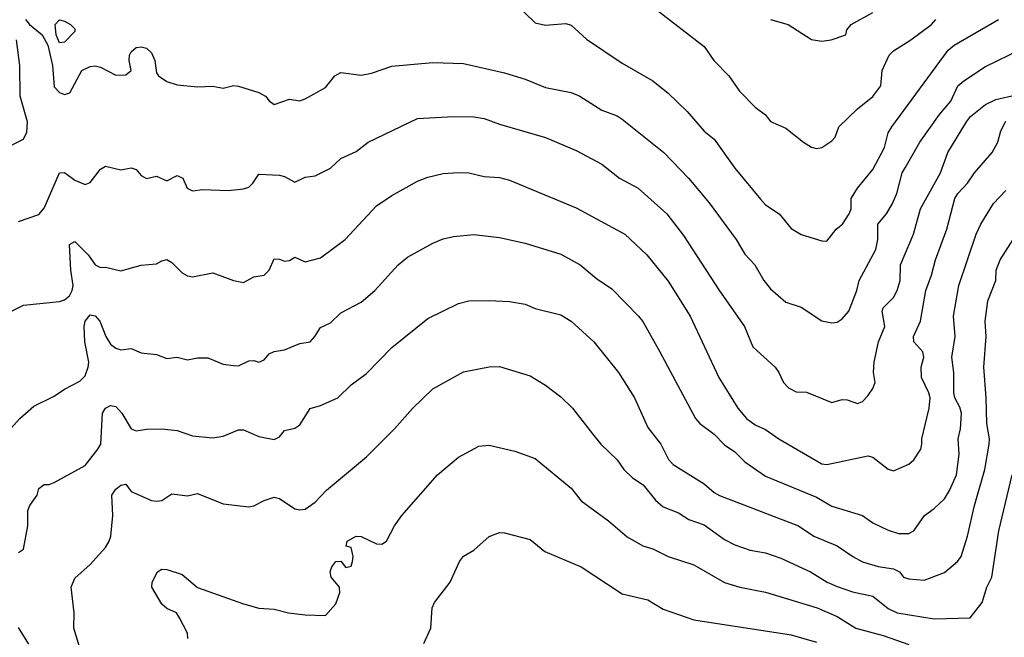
# Model space of a CAD drawing. Header units: metres. Extents: x -46681 to -43747, y -240911 to -237677.
# Tile 751 of 1056: x -46048 to -45952, y -237863 to -237803. Entities that reach past the tile are written whole.
import ezdxf

# ---------------------------------------------------------------- set-up
doc = ezdxf.new("R2010")
doc.units = ezdxf.units.M
doc.layers.add('CONTOUR_INDEX', color=1, linetype='Continuous')
doc.layers.add('CONTOUR_INTER', color=3, linetype='Continuous')

msp = doc.modelspace()

# ---------------------------------------------------------------- linework, layer by layer
at = {"layer": 'CONTOUR_INDEX'}
for points, elevation in [([(-45975.095, -237803.02), (-45973.365, -237803.52), (-45971.095, -237804.964), (-45970.095, -237805.137), (-45969.185, -237805.02), (-45967.744, -237804.52), (-45967.643, -237804.02), (-45967.222, -237803.52), (-45965.095, -237802.349)], 90), ([(-46050.217, -237832.02), (-46048.095, -237830.957), (-46044.595, -237830.578), (-46044.095, -237830.439), (-46043.625, -237830.02), (-46043.34, -237829.52), (-46043.253, -237829.02), (-46043.486, -237827.52), (-46043.599, -237825.02), (-46043.095, -237824.727), (-46041.772, -237826.02), (-46041.095, -237826.993), (-46040.595, -237827.26), (-46040.095, -237827.22), (-46038.595, -237827.577), (-46036.595, -237827.036), (-46035.095, -237826.902), (-46034.595, -237826.599), (-46034.095, -237826.484), (-46033.595, -237826.77), (-46032.595, -237827.79), (-46032.095, -237828.09), (-46031.595, -237828.161), (-46029.595, -237827.773), (-46027.595, -237828.533), (-46026.595, -237828.732), (-46025.595, -237828.186), (-46024.595, -237828.009), (-46024.095, -237827.527), (-46023.595, -237826.424), (-46023.095, -237826.434), (-46022.595, -237826.652), (-46022.095, -237826.58), (-46021.595, -237826.265), (-46020.595, -237826.701), (-46019.095, -237826.33), (-46016.657, -237824.52), (-46013.595, -237821.234), (-46012.095, -237820.24), (-46009.595, -237818.839), (-46008.595, -237818.448), (-46007.095, -237818.061), (-46005.595, -237817.965), (-46004.595, -237818.009), (-46003.095, -237818.381), (-46001.595, -237818.482), (-46000.595, -237818.729), (-45994.095, -237821.42), (-45989.335, -237824.02), (-45987.176, -237826.02), (-45985.095, -237828.586), (-45982.941, -237832.02), (-45980.144, -237838.02), (-45978.293, -237841.02), (-45977.448, -237842.02), (-45976.595, -237842.632), (-45975.595, -237843.085), (-45974.28, -237844.02), (-45970.095, -237846.458), (-45969.595, -237846.531), (-45965.595, -237845.678), (-45965.095, -237845.818), (-45963.595, -237846.99), (-45963.095, -237847.151), (-45961.595, -237846.499), (-45961.095, -237846.081), (-45960.415, -237845.02), (-45960.302, -237844.52), (-45960.302, -237844.02), (-45959.595, -237841.006), (-45959.5, -237840.02), (-45959.618, -237839.52), (-45960.334, -237838.02), (-45960.378, -237837.02), (-45960.118, -237836.02), (-45960.207, -237835.52), (-45961.091, -237834.52), (-45961.114, -237834.02), (-45960.456, -237832.52), (-45959.929, -237829.52), (-45959.363, -237828.02), (-45958.985, -237826.52), (-45957.86, -237823.52), (-45957.074, -237820.52), (-45956.783, -237820.02), (-45955.835, -237819.02), (-45955.161, -237818.02), (-45953.452, -237816.02), (-45952.875, -237815.02), (-45952.595, -237813.909), (-45952.095, -237812.953)], 95), ([(-46008.984, -237864.02), (-46008.307, -237862.52), (-46008.181, -237860.52), (-46007.938, -237860.02), (-46006.395, -237858.02), (-46005.484, -237856.02), (-46005.095, -237855.497), (-46004.095, -237854.91), (-46002.595, -237853.565), (-46001.595, -237853.172), (-46001.095, -237853.191), (-45998.595, -237853.867), (-45997.16, -237855.02), (-45993.595, -237856.526), (-45989.595, -237859.165), (-45987.095, -237859.753), (-45985.595, -237860.672), (-45982.595, -237861.7), (-45973.095, -237863.176), (-45970.595, -237863.899)], 100)]:
    msp.add_lwpolyline(points, dxfattribs=dict(at, elevation=elevation))
at = {"layer": 'CONTOUR_INTER'}
for points, elevation in [([(-46000.095, -237801.424), (-45998.095, -237803.341), (-45997.095, -237803.574), (-45995.095, -237803.414), (-45994.595, -237803.579), (-45993.095, -237804.951), (-45989.595, -237807.285), (-45986.597, -237809.02), (-45985.095, -237810.218), (-45983.25, -237812.02), (-45981.595, -237813.925), (-45980.595, -237814.706), (-45978.595, -237817.541), (-45976.095, -237820.59), (-45975.595, -237821.145), (-45974.259, -237822.02), (-45973.095, -237823.466), (-45972.095, -237824.038), (-45970.095, -237824.671), (-45969.595, -237824.677), (-45968.687, -237823.52), (-45968.08, -237823.02), (-45967.401, -237822.02), (-45967.217, -237821.52), (-45967.203, -237820.52), (-45966.605, -237819.52), (-45965.095, -237817.688), (-45963.949, -237815.52), (-45963.595, -237814.116), (-45963.25, -237813.52), (-45957.739, -237806.02), (-45957.148, -237805.52), (-45952.806, -237803.02)], 92), ([(-45986.309, -237802.02), (-45981.595, -237805.647), (-45980.645, -237807.02), (-45979.165, -237808.52), (-45978.146, -237810.02), (-45976.595, -237811.606), (-45975.595, -237812.348), (-45975.095, -237812.999), (-45973.595, -237813.638), (-45971.877, -237815.02), (-45971.095, -237815.491), (-45970.595, -237815.643), (-45970.095, -237815.541), (-45969.095, -237814.891), (-45968.768, -237814.52), (-45968.422, -237813.52), (-45966.595, -237811.75), (-45965.095, -237810.537), (-45964.333, -237809.52), (-45964.2, -237808.02), (-45963.501, -237806.52), (-45963.095, -237806.082), (-45961.391, -237805.02), (-45959.358, -237803.52), (-45958.943, -237803.02)], 91), ([(-46047.909, -237803.02), (-46047.521, -237803.52), (-46046.28, -237804.52), (-46045.719, -237805.52), (-46045.273, -237807.52), (-46045.095, -237809.593), (-46044.595, -237810.166), (-46044.095, -237810.359), (-46043.595, -237810.196), (-46042.405, -237808.02), (-46041.595, -237807.608), (-46041.095, -237807.55), (-46040.595, -237807.683), (-46039.095, -237808.465), (-46038.095, -237808.418), (-46037.582, -237808.02), (-46037.773, -237807.02), (-46037.749, -237806.52), (-46037.595, -237806.191), (-46037.095, -237805.753), (-46036.595, -237805.686), (-46036.095, -237805.816), (-46035.595, -237806.276), (-46035.278, -237807.02), (-46035.095, -237808.233), (-46034.922, -237808.52), (-46034.095, -237809.087), (-46033.095, -237809.402), (-46031.095, -237809.603), (-46029.595, -237809.546), (-46028.595, -237809.742), (-46027.595, -237809.465), (-46027.095, -237809.528), (-46025.095, -237810.146), (-46024.459, -237810.52), (-46024.095, -237810.982), (-46023.595, -237811.323), (-46022.095, -237810.808), (-46021.095, -237810.977), (-46020.595, -237810.791), (-46018.595, -237809.665), (-46017.68, -237808.52), (-46017.095, -237808.219), (-46015.095, -237808.471), (-46014.095, -237808.266), (-46012.095, -237807.573), (-46008.095, -237807.238), (-46005.095, -237807.315), (-46001.095, -237808.234), (-45999.095, -237808.867), (-45997.095, -237809.682), (-45994.595, -237810.168), (-45993.733, -237810.52), (-45991.595, -237811.872), (-45990.095, -237812.439), (-45989.595, -237812.761), (-45985.521, -237816.02), (-45983.121, -237818.52), (-45981.095, -237820.94), (-45978.455, -237824.52), (-45977.595, -237825.962), (-45976.642, -237827.02), (-45975.762, -237828.52), (-45975.095, -237829.336), (-45973.595, -237830.643), (-45972.095, -237831.149), (-45970.095, -237832.464), (-45969.095, -237832.665), (-45968.595, -237832.597), (-45968.095, -237832.271), (-45967.451, -237831.52), (-45966.665, -237829.52), (-45966.429, -237828.52), (-45964.813, -237825.52), (-45964.619, -237824.52), (-45964.601, -237823.02), (-45963.766, -237822.02), (-45963.175, -237821.02), (-45962.744, -237820.02), (-45962.218, -237818.02), (-45961.95, -237817.52), (-45960.519, -237815.02), (-45958.595, -237812.323), (-45957.475, -237811.02), (-45956.783, -237809.52), (-45956.209, -237809.02), (-45954.095, -237807.603), (-45950.595, -237805.907)], 93), ([(-46045.003, -237803.52), (-46044.595, -237803.061), (-46044.095, -237803.195), (-46043.513, -237803.52), (-46043.095, -237803.937), (-46043.095, -237804.191), (-46044.095, -237805.232), (-46044.595, -237805.316), (-46044.902, -237804.52), (-46045.003, -237803.52)], 93), ([(-46050.595, -237815.974), (-46048.095, -237814.718), (-46047.793, -237814.02), (-46047.72, -237813.02), (-46048.421, -237810.52), (-46048.454, -237807.52), (-46048.784, -237805.02)], 93), ([(-46048.595, -237822.753), (-46046.595, -237822.068), (-46046.095, -237821.463), (-46044.595, -237818.021), (-46044.095, -237817.985), (-46043.095, -237818.718), (-46042.095, -237819.14), (-46041.595, -237818.966), (-46040.595, -237817.667), (-46040.095, -237817.363), (-46038.595, -237817.715), (-46037.595, -237817.534), (-46037.095, -237817.696), (-46036.595, -237818.272), (-46036.095, -237818.575), (-46035.095, -237818.342), (-46034.095, -237818.781), (-46033.095, -237818.265), (-46032.526, -237818.52), (-46032.104, -237819.52), (-46031.595, -237819.77), (-46030.595, -237819.628), (-46028.095, -237819.75), (-46026.595, -237819.581), (-46026.095, -237819.417), (-46025.679, -237819.02), (-46025.095, -237818.127), (-46023.095, -237818.233), (-46022.595, -237818.367), (-46021.595, -237818.918), (-46020.595, -237818.427), (-46019.595, -237818.298), (-46018.095, -237817.547), (-46017.095, -237816.604), (-46015.595, -237815.939), (-46014.414, -237815.02), (-46009.595, -237812.69), (-46006.095, -237812.496), (-46004.095, -237812.531), (-46003.095, -237812.712), (-46001.595, -237813.264), (-45997.095, -237814.555), (-45994.095, -237815.838), (-45991.595, -237817.17), (-45989.86, -237818.52), (-45988.048, -237819.52), (-45985.248, -237822.02), (-45983.595, -237824.125), (-45980.095, -237829.559), (-45977.632, -237833.02), (-45976.845, -237835.02), (-45974.655, -237837.02), (-45974.278, -237837.52), (-45973.836, -237838.52), (-45973.354, -237839.02), (-45972.595, -237839.434), (-45971.595, -237839.445), (-45969.095, -237840.454), (-45968.095, -237840.175), (-45967.595, -237840.19), (-45966.595, -237840.562), (-45966.095, -237840.367), (-45965.595, -237839.803), (-45965.095, -237839.079), (-45964.874, -237838.52), (-45965.023, -237837.52), (-45964.974, -237836.52), (-45964.556, -237834.52), (-45963.919, -237833.02), (-45964.173, -237831.52), (-45964.095, -237831.204), (-45963.095, -237830.212), (-45962.721, -237829.52), (-45962.438, -237828.52), (-45962.398, -237827.02), (-45961.121, -237824.02), (-45960.435, -237821.52), (-45958.496, -237818.02), (-45957.76, -237816.02), (-45955.961, -237813.02), (-45955.557, -237812.52), (-45954.095, -237811.331), (-45953.095, -237810.85), (-45951.095, -237810.373)], 94), ([(-46049.389, -237843.02), (-46048.476, -237842.02), (-46047.095, -237840.82), (-46045.095, -237839.85), (-46044.095, -237839.159), (-46042.595, -237838.377), (-46042.095, -237837.855), (-46041.775, -237837.02), (-46041.72, -237836.52), (-46042.125, -237834.52), (-46042.174, -237833.02), (-46042.095, -237832.518), (-46041.595, -237831.907), (-46041.095, -237832.002), (-46040.633, -237832.52), (-46040.053, -237834.02), (-46039.595, -237834.762), (-46039.095, -237835.152), (-46038.595, -237835.31), (-46037.595, -237835.174), (-46036.595, -237835.607), (-46035.095, -237835.764), (-46034.095, -237836.153), (-46033.095, -237836.043), (-46032.095, -237836.302), (-46031.095, -237836.09), (-46030.095, -237836.085), (-46028.595, -237836.705), (-46027.595, -237836.844), (-46027.095, -237836.888), (-46026.095, -237836.399), (-46025.595, -237836.366), (-46025.095, -237836.505), (-46024.595, -237836.29), (-46024.095, -237835.695), (-46023.595, -237835.468), (-46022.595, -237835.301), (-46021.095, -237834.696), (-46020.095, -237834.533), (-46019.622, -237834.02), (-46019.095, -237833.132), (-46018.095, -237832.686), (-46017.095, -237831.686), (-46015.095, -237830.648), (-46013.779, -237829.52), (-46011.479, -237827.02), (-46010.595, -237826.248), (-46008.095, -237824.878), (-46007.095, -237824.457), (-46006.095, -237824.241), (-46004.095, -237824.051), (-46001.595, -237824.344), (-45999.095, -237824.888), (-45995.595, -237825.974), (-45993.708, -237827.02), (-45992.095, -237828.345), (-45990.595, -237829.347), (-45988.006, -237832.02), (-45987.595, -237832.551), (-45985.93, -237835.52), (-45982.425, -237842.02), (-45982.015, -237842.52), (-45980.595, -237843.55), (-45979.595, -237844.594), (-45978.595, -237845.289), (-45977.595, -237846.276), (-45975.595, -237847.67), (-45970.595, -237849.725), (-45969.095, -237850.58), (-45966.095, -237851.518), (-45965.095, -237852.225), (-45963.595, -237852.944), (-45962.595, -237853.254), (-45961.595, -237853.279), (-45961.095, -237853.001), (-45960.059, -237851.52), (-45959.095, -237850.82), (-45958.095, -237849.874), (-45957.595, -237849.065), (-45956.919, -237847.52), (-45956.664, -237845.52), (-45956.759, -237844.02), (-45956.534, -237843.02), (-45956.449, -237841.52), (-45956.595, -237840.91), (-45957.1, -237840.02), (-45957.197, -237839.52), (-45957.18, -237837.52), (-45957.364, -237836.02), (-45957.043, -237834.02), (-45957.214, -237832.02), (-45956.698, -237829.02), (-45955.013, -237824.02), (-45954.56, -237823.02), (-45953.311, -237821.02), (-45952.095, -237819.75)], 96), ([(-46048.595, -237855.125), (-46048.095, -237854.788), (-46047.699, -237852.52), (-46047.68, -237851.02), (-46047.491, -237850.52), (-46046.78, -237849.52), (-46046.595, -237848.881), (-46046.095, -237848.475), (-46045.595, -237848.464), (-46045.095, -237848.273), (-46042.095, -237846.619), (-46040.852, -237845.02), (-46040.54, -237844.52), (-46040.397, -237841.52), (-46040.095, -237841.006), (-46039.595, -237840.739), (-46039.095, -237840.859), (-46038.503, -237841.52), (-46037.595, -237843.022), (-46037.095, -237843.228), (-46036.095, -237843.056), (-46034.595, -237843.044), (-46033.095, -237843.213), (-46031.595, -237843.711), (-46029.595, -237843.915), (-46028.595, -237843.762), (-46027.095, -237843.128), (-46026.595, -237843.136), (-46025.095, -237843.784), (-46023.595, -237844.084), (-46023.095, -237843.824), (-46022.595, -237843.214), (-46021.595, -237842.985), (-46021.095, -237842.658), (-46020.095, -237841.053), (-46019.095, -237840.77), (-46017.377, -237840.02), (-46016.095, -237838.721), (-46014.595, -237837.627), (-46012.095, -237835.1), (-46008.595, -237832.239), (-46005.595, -237830.77), (-46004.595, -237830.532), (-46002.595, -237830.488), (-46000.595, -237830.591), (-45999.095, -237830.842), (-45998.095, -237831.259), (-45995.595, -237831.897), (-45994.595, -237832.5), (-45992.38, -237834.52), (-45989.942, -237837.52), (-45988.406, -237840.02), (-45987.095, -237842.907), (-45985.804, -237844.52), (-45985.058, -237846.02), (-45984.601, -237846.52), (-45981.595, -237848.425), (-45980.595, -237849.266), (-45980.095, -237849.558), (-45972.351, -237852.52), (-45970.872, -237853.52), (-45968.595, -237854.459), (-45967.052, -237855.52), (-45966.095, -237856.025), (-45964.595, -237856.498), (-45963.095, -237856.732), (-45962.48, -237857.02), (-45962.095, -237857.538), (-45961.595, -237857.695), (-45960.095, -237857.815), (-45958.095, -237857.077), (-45956.81, -237856.02), (-45956.464, -237855.52), (-45955.845, -237853.52), (-45955.15, -237850.52), (-45954.157, -237847.02), (-45953.739, -237844.52), (-45953.71, -237844.02), (-45953.97, -237842.52), (-45954.01, -237840.02), (-45954.25, -237837.02), (-45954.014, -237834.02), (-45954.118, -237832.52), (-45953.869, -237830.52), (-45953.083, -237828.52), (-45953.042, -237827.52), (-45952.669, -237826.52), (-45951.095, -237824.065)], 97), ([(-46042.281, -237865.52), (-46043.201, -237862.52), (-46043.152, -237861.02), (-46043.463, -237858.52), (-46043.095, -237857.633), (-46041.595, -237856.301), (-46040.095, -237854.649), (-46039.735, -237854.02), (-46039.576, -237853.52), (-46039.393, -237851.52), (-46039.465, -237849.52), (-46039.095, -237848.937), (-46038.595, -237848.556), (-46038.095, -237848.442), (-46037.595, -237849.152), (-46035.595, -237850.048), (-46035.095, -237850.122), (-46034.595, -237850.055), (-46033.595, -237849.381), (-46032.095, -237849.595), (-46031.095, -237849.366), (-46028.595, -237850.37), (-46026.095, -237850.648), (-46025.595, -237850.57), (-46024.595, -237850.044), (-46023.595, -237849.725), (-46023.095, -237849.843), (-46021.595, -237850.84), (-46021.095, -237850.953), (-46020.595, -237850.888), (-46019.595, -237850.207), (-46018.493, -237849.02), (-46014.595, -237845.776), (-46011.838, -237843.02), (-46010.095, -237841.036), (-46008.095, -237839.14), (-46005.095, -237837.462), (-46002.595, -237836.962), (-46001.595, -237836.936), (-45998.595, -237837.84), (-45997.095, -237838.771), (-45995.595, -237839.913), (-45994.439, -237841.02), (-45992.51, -237843.52), (-45991.67, -237844.52), (-45990.095, -237846.051), (-45989.44, -237847.02), (-45988.595, -237847.815), (-45987.546, -237848.52), (-45986.351, -237850.02), (-45985.595, -237850.668), (-45984.095, -237851.244), (-45983.095, -237851.891), (-45981.595, -237852.41), (-45979.595, -237853.847), (-45978.595, -237854.381), (-45977.095, -237854.911), (-45975.595, -237855.153), (-45974.095, -237855.694), (-45971.182, -237857.02), (-45969.56, -237858.02), (-45968.595, -237858.463), (-45967.095, -237858.985), (-45965.095, -237859.39), (-45963.595, -237860.595), (-45962.713, -237861.02), (-45959.095, -237861.61), (-45955.595, -237861.525), (-45954.407, -237860.02), (-45953.963, -237858.52), (-45953.486, -237857.52), (-45952.791, -237853.02), (-45951.494, -237847.52)], 98), ([(-46032.058, -237863.52), (-46032.094, -237863.02), (-46032.855, -237861.52), (-46033.143, -237861.02), (-46034.095, -237860.61), (-46034.595, -237860.169), (-46035.559, -237858.52), (-46035.545, -237858.02), (-46035.003, -237857.02), (-46034.595, -237856.763), (-46034.095, -237856.777), (-46032.595, -237857.291), (-46031.095, -237858.553), (-46026.595, -237860.158), (-46025.095, -237860.56), (-46023.595, -237860.669), (-46022.21, -237861.02), (-46020.595, -237861.232), (-46018.595, -237861.282), (-46017.595, -237860.144), (-46017.19, -237859.02), (-46017.225, -237858.52), (-46018.039, -237857.52), (-46018.126, -237857.02), (-46017.966, -237856.52), (-46017.595, -237856), (-46017.095, -237855.957), (-46016.595, -237856.583), (-46016.095, -237856.449), (-46015.958, -237856.02), (-46015.903, -237855.52), (-46016.095, -237854.651), (-46016.589, -237854.52), (-46016.463, -237854.02), (-46015.595, -237853.516), (-46015.095, -237853.548), (-46013.595, -237854.291), (-46013.095, -237854.306), (-46012.627, -237854.02), (-46011.856, -237852.52), (-46011.127, -237851.52), (-46007.637, -237847.52), (-46005.595, -237845.821), (-46003.595, -237844.73), (-46002.595, -237844.617), (-46000.095, -237845.229), (-45998.095, -237845.951), (-45994.595, -237848.821), (-45993.595, -237850.062), (-45990.94, -237852.02), (-45989.095, -237853.609), (-45987.595, -237854.46), (-45986.595, -237854.777), (-45985.098, -237855.52), (-45982.595, -237856.335), (-45979.595, -237858.069), (-45978.099, -237858.52), (-45975.595, -237859.009), (-45970.536, -237860.52), (-45968.595, -237861.384), (-45966.778, -237862.52), (-45964.095, -237863.229), (-45961.595, -237864.118)], 99), ([(-46047.595, -237864.093), (-46048.595, -237862.457)], 97)]:
    msp.add_lwpolyline(points, dxfattribs=dict(at, elevation=elevation))

doc.saveas('drawing.dxf')
